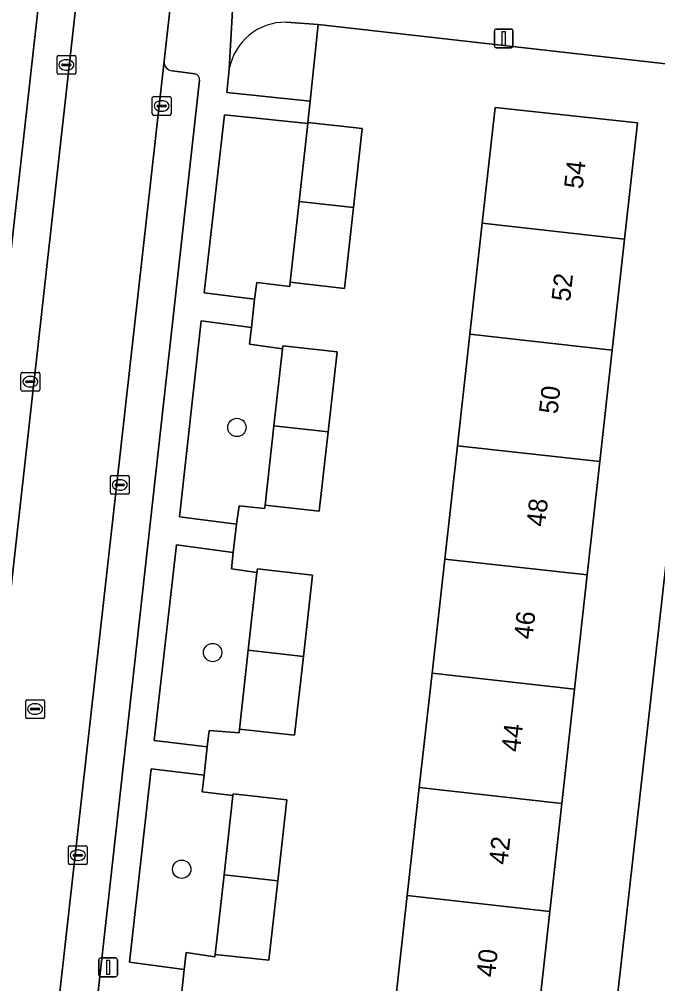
# Model space of a CAD drawing. Extents: x 161928 to 163071, y 386474 to 387428.
# Drawn here: x 162118.7 to 162152.8, y 387186 to 387237.5 of the extents above; entities that cross this region are included whole.
import ezdxf

# ---------------------------------------------------------------- set-up
doc = ezdxf.new("R2010")
doc.units = 0
for name, color, linetype in [('IMGEO_Boom', 7, 'Continuous'), ('IMGEO_Erf', 7, 'Continuous'), ('IMGEO_Groenvoorziening', 7, 'Continuous'), ('IMGEO_Kolk', 7, 'Continuous'), ('IMGEO_Lichtmast', 7, 'Continuous'), ('IMGEO_Pand', 7, 'Continuous'), ('IMGEO_Pand_nummerreeks', 7, 'Continuous'), ('IMGEO_Parkeervlak_open', 7, 'Continuous'), ('IMGEO_Rijbaan_lokaal_open', 7, 'Continuous'), ('IMGEO_Rioolput', 7, 'Continuous'), ('IMGEO_Voetpad_open', 7, 'Continuous')]:
    doc.layers.add(name, color=color, linetype=linetype)

msp = doc.modelspace()

# ---------------------------------------------------------------- linework, layer by layer
at = {"layer": 'IMGEO_Boom'}
for centre in [(162130.329, 387215.712), (162129.034, 387203.703), (162127.385, 387192.138)]:
    msp.add_circle(centre, 0.489, dxfattribs=at)
at = {"layer": 'IMGEO_Erf'}
for points in [[(162154.481, 387234.979), (162134.66, 387237.211), (162134.243, 387233.133), (162134.12, 387231.981), (162137.02, 387231.658), (162136.552, 387227.449), (162136.072, 387223.134), (162133.172, 387223.457), (162133.146, 387223.234), (162131.385, 387223.453), (162131.276, 387222.56), (162131.1, 387221.045), (162130.996, 387220.151), (162132.758, 387219.903), (162132.777, 387220.076), (162135.671, 387219.755), (162135.195, 387215.474), (162134.725, 387211.249), (162131.831, 387211.571), (162131.809, 387211.387), (162130.442, 387211.53), (162130.314, 387210.55), (162130.139, 387209.043), (162130.034, 387208.16), (162131.4, 387207.965), (162131.422, 387208.162), (162134.36, 387207.836), (162133.877, 387203.494), (162133.41, 387199.292), (162130.472, 387199.619), (162130.451, 387199.41), (162128.85, 387199.55), (162128.752, 387198.676), (162128.582, 387197.16), (162128.484, 387196.27), (162130.115, 387196.076), (162130.125, 387196.166), (162132.992, 387195.847), (162132.511, 387191.52), (162132.04, 387187.277), (162129.173, 387187.596), (162129.158, 387187.459), (162127.626, 387187.688), (162127.511, 387186.795), (162127.362, 387185.278)], [(162148.298, 387164.623), (162155.986, 387233.092)]]:
    msp.add_lwpolyline(points, dxfattribs=at)
msp.add_lwpolyline([(162142.096, 387214.739), (162142.761, 387220.691), (162143.421, 387226.606), (162144.11, 387232.778), (162151.698, 387231.962), (162151.008, 387225.759), (162150.351, 387219.844), (162149.689, 387213.891), (162149.016, 387207.843), (162148.338, 387201.746), (162147.66, 387195.647), (162147.019, 387189.88), (162146.357, 387183.93), (162145.683, 387177.86), (162145.031, 387172), (162144.347, 387165.848), (162136.728, 387166.655), (162137.42, 387172.85), (162138.074, 387178.709), (162138.751, 387184.779), (162139.416, 387190.729), (162140.059, 387196.496), (162140.74, 387202.594), (162141.421, 387208.691)], close=True, dxfattribs=at)
at = {"layer": 'IMGEO_Groenvoorziening'}
for points in [[(162129.922, 387234.839), (162129.785, 387233.594), (162134.243, 387233.133), (162134.66, 387237.211)], [(162134.66, 387237.211), (162132.954, 387237.341)]]:
    msp.add_lwpolyline(points, dxfattribs=at)
for points in [[(162133.652, 387227.771), (162134.114, 387231.925), (162129.661, 387232.389), (162128.58, 387222.902), (162131.276, 387222.56), (162131.385, 387223.453), (162133.146, 387223.234), (162133.172, 387223.457)], [(162132.758, 387219.903), (162130.996, 387220.151), (162131.1, 387221.045), (162128.431, 387221.4), (162127.262, 387210.948), (162130.314, 387210.55), (162130.442, 387211.53), (162131.809, 387211.387), (162131.831, 387211.571), (162132.301, 387215.796)], [(162131.4, 387207.965), (162130.034, 387208.16), (162130.139, 387209.043), (162127.109, 387209.445), (162125.918, 387198.999), (162128.752, 387198.676), (162128.85, 387199.55), (162130.451, 387199.41), (162130.472, 387199.619), (162130.939, 387203.821)], [(162130.115, 387196.076), (162128.484, 387196.27), (162128.582, 387197.16), (162125.765, 387197.5), (162124.603, 387187.17), (162127.511, 387186.795), (162127.626, 387187.688), (162129.158, 387187.459), (162129.173, 387187.596), (162129.644, 387191.839)]]:
    msp.add_lwpolyline(points, close=True, dxfattribs=at)
msp.add_arc((162132.925, 387234.288), 3.053, 89.4596, 169.5992, dxfattribs=at)
at = {"layer": 'IMGEO_Kolk'}
for p, q in [((162120.736, 387234.631), (162120.736, 387235.483)), ((162120.811, 387235.557), (162121.663, 387235.557)), ((162120.995, 387235.051), (162120.995, 387235.063)), ((162121.038, 387235.1), (162121.436, 387235.1)), ((162121.224, 387235.337), (162121.249, 387235.337)), ((162121.479, 387235.063), (162121.479, 387235.051)), ((162121.737, 387235.483), (162121.737, 387234.631)), ((162121.663, 387234.557), (162120.811, 387234.557)), ((162121.433, 387235.014), (162121.035, 387235.014)), ((162121.247, 387234.777), (162121.222, 387234.777)), ((162125.815, 387232.442), (162125.815, 387233.294)), ((162125.89, 387233.368), (162126.742, 387233.368)), ((162126.303, 387233.148), (162126.328, 387233.148)), ((162126.816, 387233.294), (162126.816, 387232.442)), ((162126.074, 387232.862), (162126.074, 387232.874)), ((162126.512, 387232.825), (162126.114, 387232.825)), ((162126.117, 387232.911), (162126.515, 387232.911)), ((162126.326, 387232.588), (162126.301, 387232.588)), ((162126.558, 387232.874), (162126.558, 387232.862)), ((162126.742, 387232.368), (162125.89, 387232.368)), ((162118.888, 387218.654), (162119.74, 387218.654)), ((162118.813, 387217.728), (162118.813, 387218.58)), ((162119.072, 387218.148), (162119.072, 387218.16)), ((162119.51, 387218.111), (162119.112, 387218.111)), ((162119.115, 387218.197), (162119.513, 387218.197)), ((162119.301, 387218.434), (162119.326, 387218.434)), ((162119.556, 387218.16), (162119.556, 387218.148)), ((162119.814, 387218.58), (162119.814, 387217.728)), ((162119.74, 387217.654), (162118.888, 387217.654)), ((162119.324, 387217.874), (162119.299, 387217.874)), ((162123.582, 387212.219), (162123.582, 387213.071)), ((162123.657, 387213.145), (162124.509, 387213.145)), ((162124.583, 387213.071), (162124.583, 387212.219)), ((162123.841, 387212.639), (162123.841, 387212.651)), ((162124.279, 387212.602), (162123.881, 387212.602)), ((162123.884, 387212.688), (162124.282, 387212.688)), ((162124.07, 387212.925), (162124.095, 387212.925)), ((162124.325, 387212.651), (162124.325, 387212.639)), ((162124.509, 387212.145), (162123.657, 387212.145)), ((162124.093, 387212.365), (162124.068, 387212.365)), ((162121.419, 387193.385), (162122.271, 387193.385)), ((162121.344, 387192.459), (162121.344, 387193.311)), ((162121.603, 387192.879), (162121.603, 387192.891)), ((162121.646, 387192.928), (162122.044, 387192.928)), ((162121.832, 387193.165), (162121.857, 387193.165)), ((162122.087, 387192.891), (162122.087, 387192.879)), ((162122.345, 387193.311), (162122.345, 387192.459)), ((162122.271, 387192.385), (162121.419, 387192.385)), ((162122.041, 387192.842), (162121.643, 387192.842)), ((162121.855, 387192.605), (162121.83, 387192.605))]:
    msp.add_line(p, q, dxfattribs=at)
for points in [[(162120.736, 387234.631), (162120.736, 387235.483)], [(162120.811, 387235.557), (162121.663, 387235.557)], [(162121.737, 387235.483), (162121.737, 387234.631)], [(162121.663, 387234.557), (162120.811, 387234.557)], [(162125.815, 387232.442), (162125.815, 387233.294)], [(162125.89, 387233.368), (162126.742, 387233.368)], [(162126.816, 387233.294), (162126.816, 387232.442)], [(162126.742, 387232.368), (162125.89, 387232.368)], [(162118.888, 387218.654), (162119.74, 387218.654)], [(162118.813, 387217.728), (162118.813, 387218.58)], [(162119.814, 387218.58), (162119.814, 387217.728)], [(162119.74, 387217.654), (162118.888, 387217.654)], [(162123.582, 387212.219), (162123.582, 387213.071)], [(162123.657, 387213.145), (162124.509, 387213.145)], [(162124.583, 387213.071), (162124.583, 387212.219)], [(162124.509, 387212.145), (162123.657, 387212.145)], [(162121.419, 387193.385), (162122.271, 387193.385)], [(162121.344, 387192.459), (162121.344, 387193.311)], [(162122.345, 387193.311), (162122.345, 387192.459)], [(162122.271, 387192.385), (162121.419, 387192.385)]]:
    msp.add_lwpolyline(points, dxfattribs=at)
for centre, radius, start, end in [((162120.813, 387235.481), 0.0765, 91.552, 178.448), ((162120.813, 387235.481), 0.0765, 91.552, 178.448), ((162121.035, 387235.06), 0.0403, 85.8775, 175.7526), ((162121.44, 387235.062), 0.0386, 1.7309, 96.639), ((162121.661, 387235.481), 0.0765, 1.552, 88.448), ((162121.661, 387235.481), 0.0765, 1.552, 88.448), ((162120.813, 387234.633), 0.0765, 181.552, 268.448), ((162120.813, 387234.633), 0.0765, 181.552, 268.448), ((162121.032, 387235.05), 0.0366, 178.938, 274.7102), ((162121.436, 387235.057), 0.043, 264.8664, 352.4533), ((162121.661, 387234.633), 0.0765, 271.552, 358.448), ((162121.661, 387234.633), 0.0765, 271.552, 358.448), ((162125.892, 387233.292), 0.0765, 91.552, 178.448), ((162125.892, 387233.292), 0.0765, 91.552, 178.448), ((162126.74, 387233.292), 0.0765, 1.552, 88.448), ((162126.74, 387233.292), 0.0765, 1.552, 88.448), ((162126.114, 387232.871), 0.0403, 85.8775, 175.7526), ((162126.111, 387232.861), 0.0366, 178.938, 274.7102), ((162126.515, 387232.868), 0.043, 264.8664, 352.4533), ((162126.519, 387232.873), 0.0386, 1.7309, 96.639), ((162125.892, 387232.444), 0.0765, 181.552, 268.448), ((162125.892, 387232.444), 0.0765, 181.552, 268.448), ((162126.74, 387232.444), 0.0765, 271.552, 358.448), ((162126.74, 387232.444), 0.0765, 271.552, 358.448), ((162118.89, 387218.578), 0.0765, 91.552, 178.448), ((162118.89, 387218.578), 0.0765, 91.552, 178.448), ((162119.738, 387218.578), 0.0765, 1.552, 88.448), ((162119.738, 387218.578), 0.0765, 1.552, 88.448), ((162119.112, 387218.157), 0.0403, 85.8775, 175.7526), ((162119.109, 387218.147), 0.0366, 178.938, 274.7102), ((162119.513, 387218.154), 0.043, 264.8664, 352.4533), ((162119.517, 387218.159), 0.0386, 1.7309, 96.639), ((162118.89, 387217.73), 0.0765, 181.552, 268.448), ((162118.89, 387217.73), 0.0765, 181.552, 268.448), ((162119.738, 387217.73), 0.0765, 271.552, 358.448), ((162119.738, 387217.73), 0.0765, 271.552, 358.448), ((162123.659, 387213.069), 0.0765, 91.552, 178.448), ((162123.659, 387213.069), 0.0765, 91.552, 178.448), ((162124.507, 387213.069), 0.0765, 1.552, 88.448), ((162124.507, 387213.069), 0.0765, 1.552, 88.448), ((162123.881, 387212.648), 0.0403, 85.8775, 175.7526), ((162123.878, 387212.638), 0.0366, 178.938, 274.7102), ((162124.282, 387212.645), 0.043, 264.8664, 352.4533), ((162124.286, 387212.65), 0.0386, 1.7309, 96.639), ((162123.659, 387212.221), 0.0765, 181.552, 268.448), ((162123.659, 387212.221), 0.0765, 181.552, 268.448), ((162124.507, 387212.221), 0.0765, 271.552, 358.448), ((162124.507, 387212.221), 0.0765, 271.552, 358.448), ((162121.421, 387193.309), 0.0765, 91.552, 178.448), ((162121.421, 387193.309), 0.0765, 91.552, 178.448), ((162122.269, 387193.309), 0.0765, 1.552, 88.448), ((162122.269, 387193.309), 0.0765, 1.552, 88.448), ((162121.643, 387192.888), 0.0403, 85.8775, 175.7526), ((162121.64, 387192.878), 0.0366, 178.938, 274.7102), ((162122.044, 387192.885), 0.043, 264.8664, 352.4533), ((162122.048, 387192.89), 0.0386, 1.7309, 96.639), ((162121.421, 387192.461), 0.0765, 181.552, 268.448), ((162121.421, 387192.461), 0.0765, 181.552, 268.448), ((162122.269, 387192.461), 0.0765, 271.552, 358.448), ((162122.269, 387192.461), 0.0765, 271.552, 358.448)]:
    msp.add_arc(centre, radius, start, end, dxfattribs=at)
for centre, major_axis, ratio, start_param, end_param in [((162121.223, 387235.057), (-0.387, 0.002), 0.722429, 4.712389, 7.853982), ((162121.248, 387235.057), (-0.39, 0.002), 0.717154, 1.570796, 4.712389), ((162126.302, 387232.868), (-0.387, 0.002), 0.722429, 4.712389, 7.853982), ((162126.327, 387232.868), (-0.39, 0.002), 0.717154, 1.570796, 4.712389), ((162119.3, 387218.154), (-0.387, 0.002), 0.722429, 4.712389, 7.853982), ((162119.325, 387218.154), (-0.39, 0.002), 0.717154, 1.570796, 4.712389), ((162124.069, 387212.645), (-0.387, 0.002), 0.722429, 4.712389, 7.853982), ((162124.094, 387212.645), (-0.39, 0.002), 0.717154, 1.570796, 4.712389), ((162121.831, 387192.885), (-0.387, 0.002), 0.722429, 4.712389, 7.853982), ((162121.856, 387192.885), (-0.39, 0.002), 0.717154, 1.570796, 4.712389)]:
    msp.add_ellipse(centre, major_axis=major_axis, ratio=ratio, start_param=start_param, end_param=end_param, dxfattribs=at)
at = {"layer": 'IMGEO_Lichtmast'}
for p, q in [((162144.065, 387236.075), (162144.065, 387236.875)), ((162144.065, 387236.875), (162144.065, 387236.075)), ((162144.165, 387236.975), (162144.955, 387236.975)), ((162144.955, 387236.975), (162144.165, 387236.975)), ((162145.055, 387236.875), (162145.055, 387236.075)), ((162145.055, 387236.075), (162145.055, 387236.875)), ((162144.955, 387235.975), (162144.165, 387235.975)), ((162144.165, 387235.975), (162144.955, 387235.975)), ((162122.965, 387186.504), (162122.965, 387187.304)), ((162122.965, 387187.304), (162122.965, 387186.504)), ((162123.065, 387187.404), (162123.855, 387187.404)), ((162123.855, 387187.404), (162123.065, 387187.404)), ((162123.955, 387187.304), (162123.955, 387186.504)), ((162123.955, 387186.504), (162123.955, 387187.304)), ((162123.855, 387186.404), (162123.065, 387186.404)), ((162123.065, 387186.404), (162123.855, 387186.404))]:
    msp.add_line(p, q, dxfattribs=at)
for points in [[(162144.485, 387236.85), (162144.635, 387236.85), (162144.635, 387236.1), (162144.485, 387236.1), (162144.485, 387236.85)], [(162123.385, 387187.279), (162123.535, 387187.279), (162123.535, 387186.529), (162123.385, 387186.529), (162123.385, 387187.279)]]:
    msp.add_lwpolyline(points, dxfattribs=at)
for centre, start, end in [((162144.165, 387236.875), 90, 180), ((162144.165, 387236.875), 90, 180), ((162144.955, 387236.875), 0, 90), ((162144.955, 387236.875), 360, 90), ((162144.165, 387236.075), 180, 270), ((162144.165, 387236.075), 180, 270), ((162144.955, 387236.075), 270, 0), ((162144.955, 387236.075), 270, 0), ((162123.065, 387187.304), 90, 180), ((162123.065, 387187.304), 90, 180), ((162123.855, 387187.304), 0, 90), ((162123.855, 387187.304), 360, 90), ((162123.065, 387186.504), 180, 270), ((162123.065, 387186.504), 180, 270), ((162123.855, 387186.504), 270, 0), ((162123.855, 387186.504), 270, 0)]:
    msp.add_arc(centre, 0.1, start, end, dxfattribs=at)
at = {"layer": 'IMGEO_Pand'}
for points in [[(162151.008, 387225.759), (162151.698, 387231.962), (162144.11, 387232.778), (162143.421, 387226.606)], [(162137.02, 387231.658), (162134.12, 387231.981), (162134.114, 387231.925), (162133.652, 387227.771), (162136.552, 387227.449)], [(162133.172, 387223.457), (162136.072, 387223.134), (162136.552, 387227.449), (162133.652, 387227.771)], [(162150.351, 387219.844), (162151.008, 387225.759), (162143.421, 387226.606), (162142.761, 387220.691)], [(162142.761, 387220.691), (162142.096, 387214.739), (162149.689, 387213.891), (162150.351, 387219.844)], [(162135.671, 387219.755), (162132.777, 387220.076), (162132.758, 387219.903), (162132.301, 387215.796), (162135.195, 387215.474)], [(162131.831, 387211.571), (162134.725, 387211.249), (162135.195, 387215.474), (162132.301, 387215.796)], [(162142.096, 387214.739), (162141.421, 387208.691), (162149.016, 387207.843), (162149.689, 387213.891)], [(162148.338, 387201.746), (162149.016, 387207.843), (162141.421, 387208.691), (162140.74, 387202.594)], [(162134.36, 387207.836), (162131.422, 387208.162), (162131.4, 387207.965), (162130.939, 387203.821), (162133.877, 387203.494)], [(162130.472, 387199.619), (162133.41, 387199.292), (162133.877, 387203.494), (162130.939, 387203.821)], [(162147.66, 387195.647), (162148.338, 387201.746), (162140.74, 387202.594), (162140.059, 387196.496)], [(162140.059, 387196.496), (162139.416, 387190.729), (162147.019, 387189.88), (162147.66, 387195.647)], [(162132.992, 387195.847), (162130.125, 387196.166), (162130.115, 387196.076), (162129.644, 387191.839), (162132.511, 387191.52)], [(162129.173, 387187.596), (162132.04, 387187.277), (162132.511, 387191.52), (162129.644, 387191.839)], [(162139.416, 387190.729), (162138.751, 387184.779), (162146.357, 387183.93), (162147.019, 387189.88)]]:
    msp.add_lwpolyline(points, close=True, dxfattribs=at)
at = {"layer": 'IMGEO_Parkeervlak_open'}
for points in [[(162121.808, 387256.578), (162121.574, 387254.719), (162115.182, 387197.475)], [(162117.072, 387196.521), (162123.558, 387254.485)], [(162126.448, 387235.259), (162119.765, 387175.585), (162118.995, 387168.628)], [(162128.108, 387234.577), (162126.876, 387234.737)], [(162121.082, 387169.158), (162121.784, 387175.371), (162128.339, 387234.25)]]:
    msp.add_lwpolyline(points, dxfattribs=at)
for centre, radius, start, end in [((162126.931, 387235.219), 0.485, 175.2544, 263.4438), ((162128.024, 387234.273), 0.316, 355.8717, 74.6048)]:
    msp.add_arc(centre, radius, start, end, dxfattribs=at)
at = {"layer": 'IMGEO_Rijbaan_lokaal_open'}
msp.add_lwpolyline([(162126.448, 387235.259), (162128.563, 387254.234), (162130.777, 387274.349), (162125.812, 387274.929), (162125.677, 387273.645), (162125.041, 387267.693), (162124.036, 387258.734), (162123.853, 387257.116), (162123.558, 387254.485), (162117.072, 387196.521), (162116.857, 387194.692), (162116.195, 387188.705), (162116.121, 387188.038), (162114.042, 387169.308), (162113.916, 387168.273), (162118.898, 387167.619), (162118.995, 387168.628), (162119.765, 387175.585)], close=True, dxfattribs=at)
at = {"layer": 'IMGEO_Rioolput'}
for p, q in [((162119.065, 387200.26), (162119.065, 387201.112)), ((162119.14, 387201.186), (162119.992, 387201.186)), ((162120.066, 387201.112), (162120.066, 387200.26)), ((162119.324, 387200.68), (162119.324, 387200.692)), ((162119.762, 387200.643), (162119.364, 387200.643)), ((162119.367, 387200.729), (162119.765, 387200.729)), ((162119.553, 387200.966), (162119.578, 387200.966)), ((162119.808, 387200.692), (162119.808, 387200.68)), ((162119.992, 387200.186), (162119.14, 387200.186)), ((162119.576, 387200.406), (162119.551, 387200.406))]:
    msp.add_line(p, q, dxfattribs=at)
for points in [[(162119.065, 387200.26), (162119.065, 387201.112)], [(162119.14, 387201.186), (162119.992, 387201.186)], [(162120.066, 387201.112), (162120.066, 387200.26)], [(162119.992, 387200.186), (162119.14, 387200.186)]]:
    msp.add_lwpolyline(points, dxfattribs=at)
for centre, radius, start, end in [((162119.142, 387201.11), 0.0765, 91.552, 178.448), ((162119.142, 387201.11), 0.0765, 91.552, 178.448), ((162119.99, 387201.11), 0.0765, 1.552, 88.448), ((162119.99, 387201.11), 0.0765, 1.552, 88.448), ((162119.364, 387200.689), 0.0403, 85.8775, 175.7526), ((162119.361, 387200.679), 0.0366, 178.938, 274.7102), ((162119.765, 387200.686), 0.043, 264.8664, 352.4533), ((162119.769, 387200.691), 0.0386, 1.7309, 96.639), ((162119.142, 387200.262), 0.0765, 181.552, 268.448), ((162119.142, 387200.262), 0.0765, 181.552, 268.448), ((162119.99, 387200.262), 0.0765, 271.552, 358.448), ((162119.99, 387200.262), 0.0765, 271.552, 358.448)]:
    msp.add_arc(centre, radius, start, end, dxfattribs=at)
for centre, major_axis, ratio, start_param, end_param in [((162119.552, 387200.686), (-0.387, 0.002), 0.722429, 4.712389, 7.853982), ((162119.577, 387200.686), (-0.39, 0.002), 0.717154, 1.570796, 4.712389)]:
    msp.add_ellipse(centre, major_axis=major_axis, ratio=ratio, start_param=start_param, end_param=end_param, dxfattribs=at)
at = {"layer": 'IMGEO_Voetpad_open'}
for points in [[(162131.565, 387281.594), (162130.777, 387274.349), (162128.563, 387254.234), (162126.448, 387235.259)], [(162115.182, 387197.475), (162121.574, 387254.719), (162121.808, 387256.578)], [(162127.362, 387185.278), (162127.511, 387186.795), (162124.603, 387187.17), (162125.765, 387197.5), (162128.582, 387197.16), (162128.752, 387198.676), (162125.918, 387198.999), (162127.109, 387209.445), (162130.139, 387209.043), (162130.314, 387210.55), (162127.262, 387210.948), (162128.431, 387221.4), (162131.1, 387221.045), (162131.276, 387222.56), (162128.58, 387222.902), (162129.661, 387232.389), (162134.114, 387231.925), (162134.12, 387231.981), (162134.243, 387233.133), (162129.785, 387233.594), (162129.922, 387234.839), (162130.355, 387242.733)], [(162132.17, 387240.663), (162132.067, 387240.677), (162131.888, 387240.714), (162131.714, 387240.767), (162131.545, 387240.836), (162131.382, 387240.919), (162131.228, 387241.016), (162131.084, 387241.127), (162130.949, 387241.25), (162130.826, 387241.385), (162130.716, 387241.53), (162130.619, 387241.685), (162130.537, 387241.847), (162130.469, 387242.016), (162130.416, 387242.191), (162130.38, 387242.37), (162130.359, 387242.551), (162130.355, 387242.733), (162129.922, 387234.839)], [(162132.954, 387237.341), (162134.66, 387237.211), (162154.481, 387234.979)], [(162126.876, 387234.737), (162128.108, 387234.577)], [(162128.339, 387234.25), (162121.784, 387175.371), (162121.082, 387169.158)], [(162155.986, 387233.092), (162148.298, 387164.623)]]:
    msp.add_lwpolyline(points, dxfattribs=at)
for centre, radius, start, end in [((162132.925, 387234.288), 3.053, 89.4596, 169.5992), ((162126.931, 387235.219), 0.485, 175.2544, 263.4438), ((162128.024, 387234.273), 0.316, 355.8717, 74.6048)]:
    msp.add_arc(centre, radius, start, end, dxfattribs=at)

# ---------------------------------------------------------------- texts
at = {"layer": 'IMGEO_Pand_nummerreeks'}
for s, p in [('54', (162148.768, 387228.414)), ('52', (162148.099, 387222.401)), ('50', (162147.431, 387216.397)), ('48', (162146.763, 387210.386)), ('46', (162146.095, 387204.373)), ('44', (162145.426, 387198.362)), ('42', (162144.758, 387192.349)), ('40', (162144.09, 387186.345))]:
    msp.add_text(s, height=1, rotation=83.6555, dxfattribs=at).set_placement(p)

doc.saveas('drawing.dxf')
